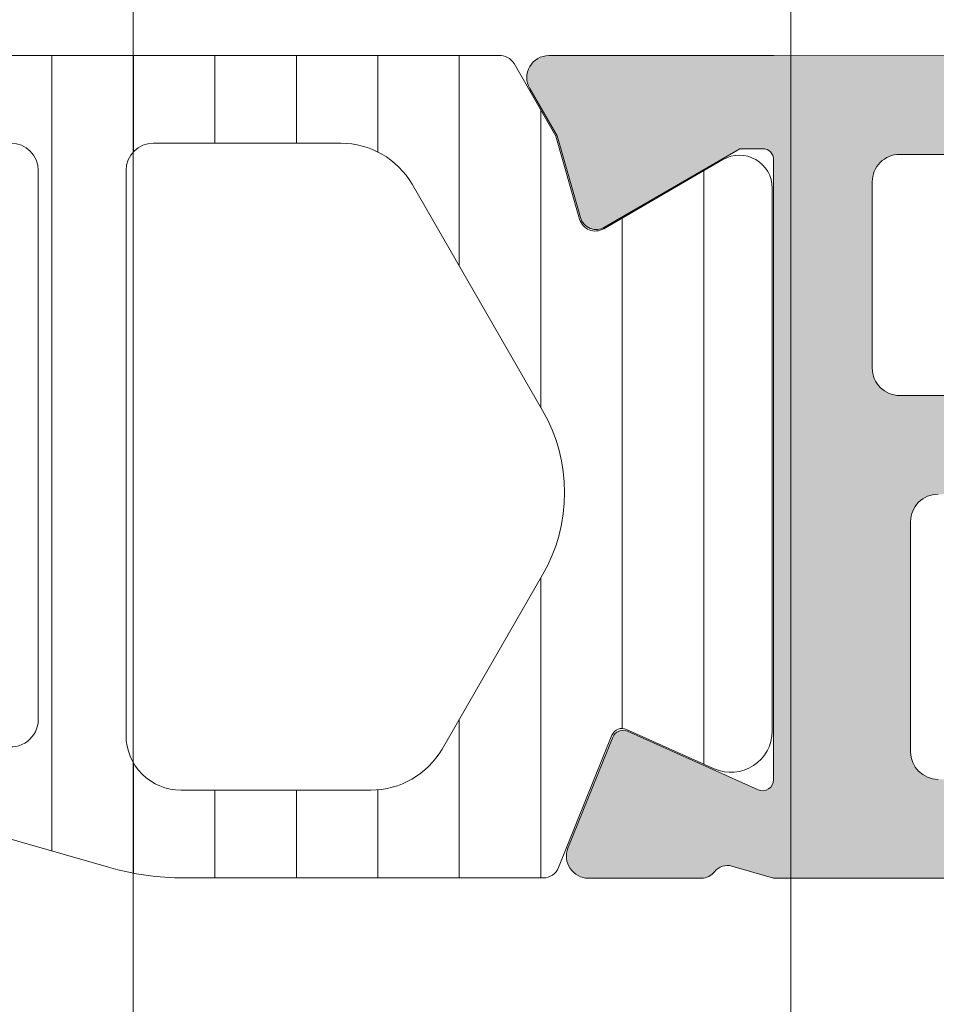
# Model space of a CAD drawing. Header units: millimetres. Extents: x 144573 to 336993, y 74252 to 247042.
# Tile 940 of 1056: x 198272 to 198289, y 231718 to 231736. Entities that reach past the tile are written whole.
import ezdxf

# ---------------------------------------------------------------- set-up
doc = ezdxf.new("R2010")
doc.units = ezdxf.units.MM
doc.layers.add('FASÁDA DETAILNÍ', color=255, linetype='Continuous', lineweight=0)
pattern_1 = [(135, (223145.3692754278, 214980.7191690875), (-1.077630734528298, -1.077630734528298), []), (225, (223145.3692754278, 214980.7191690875), (1.077630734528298, -1.077630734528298), [])]

msp = doc.modelspace()

# ---------------------------------------------------------------- hatches: boundary and pattern name
at = {"layer": 'FASÁDA DETAILNÍ'}
h = msp.add_hatch(color=256, dxfattribs=at)
edge = h.paths.add_edge_path(flags=16)
edge.add_ellipse((198315.8511580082, 231729.5190492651), major_axis=(-0.4999740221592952, 0), ratio=1, start_angle=89.99702292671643, end_angle=180.0029770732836)
edge.add_line((198316.3511320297, 231729.5190752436), (198316.3511320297, 231747.5190752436))
edge.add_ellipse((198315.8511580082, 231747.5191012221), major_axis=(-0.4999740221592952, 0), ratio=1, start_angle=179.9970229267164, end_angle=270.0029770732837)
edge.add_line((198315.8511320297, 231748.0190752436), (198303.3511320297, 231748.0190752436))
edge.add_ellipse((198303.3511538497, 231747.5190534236), major_axis=(-0.5000218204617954, 0), ratio=1, start_angle=270.0025002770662, end_angle=359.9974997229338)
edge.add_line((198302.8511320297, 231747.5190752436), (198302.8511320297, 231734.9160242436))
edge.add_ellipse((198301.3511331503, 231734.916023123), major_axis=(-1.499998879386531, 0), ratio=1, start_angle=89.99995719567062, end_angle=180.0000428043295, ccw=False)
edge.add_line((198301.3511320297, 231733.4160242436), (198288.3511440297, 231733.4160242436))
edge.add_ellipse((198288.3511436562, 231732.9160246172), major_axis=(-0.4999996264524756, 0), ratio=1, start_angle=-90.00004280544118, end_angle=4.280544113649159e-05)
edge.add_line((198287.8511440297, 231732.9160242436), (198287.8511440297, 231729.5190752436))
edge.add_ellipse((198288.3511436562, 231729.5190748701), major_axis=(-0.4999996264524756, 0), ratio=1, start_angle=-4.280544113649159e-05, end_angle=90.00004280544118)
edge.add_line((198288.3511440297, 231729.0190752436), (198315.8511320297, 231729.0190752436))
edge = h.paths.add_edge_path()
edge.add_line((198317.0511440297, 231700.2190802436), (198314.0511440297, 231700.2190802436))
edge.add_line((198314.0511440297, 231700.2190802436), (198314.0511440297, 231702.2190802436))
edge.add_arc((198314.5511180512, 231702.2191062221), 0.4999740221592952, 89.99702292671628, 180.0029770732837, ccw=False)
edge.add_line((198314.5511440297, 231702.7190802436), (198315.0511440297, 231702.7190802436))
edge.add_line((198315.0511440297, 231702.7190802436), (198315.0511440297, 231701.7190802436))
edge.add_line((198315.0511440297, 231701.7190802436), (198316.0511440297, 231701.7190802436))
edge.add_arc((198316.0510799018, 231702.7191443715), 1.000064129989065, 270.0036740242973, 359.9963259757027)
edge.add_line((198317.0511440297, 231702.7190802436), (198317.0511440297, 231706.7190802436))
edge.add_arc((198316.0511140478, 231706.7190502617), 1.00002998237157, 0.001717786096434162, 89.99828221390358)
edge.add_line((198316.0511440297, 231707.7190802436), (198315.0511440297, 231707.7190802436))
edge.add_line((198315.0511440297, 231707.7190802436), (198315.0511440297, 231706.7190802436))
edge.add_line((198315.0511440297, 231706.7190802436), (198314.5511440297, 231706.7190802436))
edge.add_arc((198314.5511496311, 231707.219085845), 0.5000056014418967, 180.0006418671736, 269.9993581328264, ccw=False)
edge.add_line((198314.0511440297, 231707.2190802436), (198314.0511440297, 231710.0190832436))
edge.add_arc((198314.5511440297, 231710.0190832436), 0.5, 0, 180, ccw=False)
edge.add_line((198315.0511440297, 231710.0190832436), (198315.0511440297, 231709.7190802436))
edge.add_arc((198315.5511547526, 231709.7190909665), 0.5000107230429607, 180.0012287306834, 269.9987712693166)
edge.add_line((198315.5511440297, 231709.2190802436), (198316.0511440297, 231709.2190802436))
edge.add_arc((198316.0510761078, 231709.7191481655), 0.5000679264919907, 270.0077822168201, 359.9922177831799)
edge.add_line((198316.5511440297, 231709.7190802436), (198316.5511440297, 231721.0190752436))
edge.add_arc((198316.0511222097, 231721.0190534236), 0.5000218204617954, 0.002500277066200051, 89.9974997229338)
edge.add_line((198316.0511440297, 231721.5190752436), (198315.5511440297, 231721.5190752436))
edge.add_arc((198315.5510813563, 231721.0191379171), 0.4999373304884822, 89.99281725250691, 180.0071827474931)
edge.add_line((198315.0511440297, 231721.0190752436), (198315.0511440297, 231720.7190722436))
edge.add_arc((198314.5510812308, 231720.7191350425), 0.5000628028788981, 270.0071953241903, 359.9928046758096, ccw=False)
edge.add_line((198314.5511440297, 231720.2190722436), (198310.0511440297, 231720.2190722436))
edge.add_arc((198310.0511496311, 231720.719077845), 0.5000056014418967, 180.0006418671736, 269.9993581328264, ccw=False)
edge.add_line((198309.5511440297, 231720.7190722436), (198309.5511440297, 231721.5190752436))
edge.add_arc((198310.0511180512, 231721.5191012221), 0.4999740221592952, 89.99702292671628, 180.0029770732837, ccw=False)
edge.add_line((198310.0511440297, 231722.0190752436), (198312.0511440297, 231722.0190752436))
edge.add_arc((198312.0510761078, 231722.5191431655), 0.5000679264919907, 270.0077822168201, 359.9922177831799)
edge.add_line((198312.5511440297, 231722.5190752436), (198312.5511440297, 231723.0190752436))
edge.add_arc((198313.0510813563, 231723.0191379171), 0.4999373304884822, 89.99281725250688, 180.0071827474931, ccw=False)
edge.add_line((198313.0511440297, 231723.5190752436), (198316.0511440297, 231723.5190752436))
edge.add_arc((198316.0510889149, 231724.0191303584), 0.5000551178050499, 270.0063149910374, 359.9936850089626)
edge.add_line((198316.5511440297, 231724.0190752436), (198316.5511440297, 231725.7190722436))
edge.add_arc((198315.0511758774, 231725.7191040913), 1.499968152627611, 359.9987834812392, 450.0012165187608)
edge.add_line((198315.0511440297, 231727.2190722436), (198289.0511440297, 231727.2190722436))
edge.add_arc((198289.051123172, 231726.7190931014), 0.4999791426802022, 89.99760977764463, 180.0023902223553)
edge.add_line((198288.5511440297, 231726.7190722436), (198288.5511440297, 231722.5190752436))
edge.add_arc((198289.0511496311, 231722.519080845), 0.5000056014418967, 180.0006418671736, 269.9993581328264)
edge.add_line((198289.0511440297, 231722.0190752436), (198291.0511440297, 231722.0190752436))
edge.add_arc((198291.0511222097, 231721.5190534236), 0.5000218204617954, 0.0025002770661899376, 89.99749972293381, ccw=False)
edge.add_line((198291.5511440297, 231721.5190752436), (198291.5511440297, 231720.7190722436))
edge.add_arc((198291.0510914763, 231720.719124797), 0.5000525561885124, 270.0060215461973, 359.9939784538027, ccw=False)
edge.add_line((198291.0511440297, 231720.2190722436), (198286.0511430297, 231720.2190722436))
edge.add_line((198286.0511430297, 231720.2190722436), (198285.2932540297, 231720.4363932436))
edge.add_arc((198285.2105627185, 231720.1480148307), 0.2999999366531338, 73.99997577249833, 142.0951853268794)
edge.add_arc((198284.7371428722, 231720.5166253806), 0.30000013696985, 270.0000300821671, 322.0952819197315, ccw=False)
edge.add_line((198284.7371430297, 231720.2166252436), (198282.6729960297, 231720.2166272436))
edge.add_arc((198282.6729955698, 231720.6166266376), 0.3999993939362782, 158.0262304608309, 270.0000658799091, ccw=False)
edge.add_line((198282.3020540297, 231720.7662992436), (198283.1184150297, 231722.7895282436))
edge.add_arc((198283.3038852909, 231722.7146916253), 0.199999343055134, 65.85890762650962, 158.0260921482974, ccw=False)
edge.add_line((198283.3856820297, 231722.8971992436), (198285.7693670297, 231721.8288792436))
edge.add_arc((198285.851163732, 231722.0113873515), 0.1999997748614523, 245.8589745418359, 360.819900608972)
edge.add_line((198286.0511430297, 231722.0142492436), (198286.0511440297, 231733.3183292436))
edge.add_arc((198285.8597295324, 231733.3267609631), 0.1916001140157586, 357.4777781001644, 451.044450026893)
edge.add_line((198285.8562370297, 231733.5183292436), (198285.4356530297, 231733.5183292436))
edge.add_line((198285.4356530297, 231733.5183292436), (198282.9700410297, 231732.0865942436))
edge.add_arc((198282.8192293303, 231732.3459312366), 0.2999997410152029, 195.9999717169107, 300.179196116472, ccw=False)
edge.add_line((198282.5308510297, 231732.2632402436), (198282.1029800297, 231733.7554012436))
edge.add_line((198282.1029800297, 231733.7554012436), (198281.6045680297, 231734.6186762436))
edge.add_arc((198281.950978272, 231734.818676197), 0.4000000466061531, 90.00003470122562, 209.9999884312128, ccw=False)
edge.add_line((198281.9509780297, 231735.2186762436), (198286.0589090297, 231735.2183292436))
edge.add_line((198286.0589090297, 231735.2183292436), (198300.5509660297, 231735.2160242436))
edge.add_arc((198300.5511441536, 231735.716024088), 0.4999998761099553, 269.9795884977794, 360.0000178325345)
edge.add_line((198301.0511440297, 231735.7160242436), (198301.0511440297, 231741.1190662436))
edge.add_arc((198300.5511444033, 231741.1190666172), 0.4999996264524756, 359.9999571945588, 450.0000428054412)
edge.add_line((198300.5511440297, 231741.6190662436), (198298.0511440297, 231741.6190662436))
edge.add_arc((198298.0511436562, 231742.1190658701), 0.4999996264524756, 179.9999571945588, 270.0000428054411, ccw=False)
edge.add_line((198297.5511440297, 231742.1190662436), (198297.5511440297, 231743.4190692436))
edge.add_arc((198298.051123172, 231743.4190901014), 0.4999791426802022, 89.99760977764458, 180.0023902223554, ccw=False)
edge.add_line((198298.0511440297, 231743.9190692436), (198298.5511440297, 231743.9190692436))
edge.add_line((198298.5511440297, 231743.9190692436), (198298.5511440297, 231742.9190692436))
edge.add_line((198298.5511440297, 231742.9190692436), (198300.0511440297, 231742.9190692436))
edge.add_arc((198300.0511123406, 231743.9191009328), 1.000031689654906, 270.0018155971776, 359.9981844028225)
edge.add_line((198301.0511440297, 231743.9190692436), (198301.0511440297, 231747.9190692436))
edge.add_arc((198300.0510747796, 231747.9189999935), 1.000069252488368, 0.003967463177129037, 89.99603253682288)
edge.add_line((198300.0511440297, 231748.9190692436), (198298.5511440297, 231748.9190692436))
edge.add_line((198298.5511440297, 231748.9190692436), (198298.5511440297, 231747.9190692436))
edge.add_line((198298.5511440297, 231747.9190692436), (198298.0511440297, 231747.9190692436))
edge.add_arc((198298.0511180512, 231748.4190432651), 0.4999740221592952, 179.9970229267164, 270.00297707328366, ccw=False)
edge.add_line((198297.5511440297, 231748.4190692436), (198297.5511440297, 231749.7190722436))
edge.add_arc((198298.0511496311, 231749.7190666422), 0.5000056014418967, 90.00064186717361, 179.9993581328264, ccw=False)
edge.add_line((198298.0511440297, 231750.2190722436), (198317.0511440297, 231750.2190722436))
edge.add_arc((198317.0511733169, 231748.7191015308), 1.49997071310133, -0.0011187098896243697, 90.00111870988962, ccw=False)
edge.add_line((198318.5511440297, 231748.7190722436), (198318.5511440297, 231701.7190802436))
edge.add_arc((198317.0510836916, 231701.7191405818), 1.50006033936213, 270.00230465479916, 359.99769534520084, ccw=False)
h = msp.add_hatch(dxfattribs=at)
h.set_pattern_fill('ANSI31', color=256, scale=0.468, angle=45, style=0)
h.set_pattern_definition([(90, (223145.3692754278, 214980.7191690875), (-1.4859, 3.33066907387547e-16), [])])
edge = h.paths.add_edge_path(flags=16)
edge.add_line((198258.6396500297, 231732.8710002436), (198257.3562880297, 231730.6482902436))
edge.add_ellipse((198259.0880129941, 231729.6484178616), major_axis=(-1.99965400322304, 0), ratio=1, start_angle=-30.00150144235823, end_angle=29.99995422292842)
edge.add_line((198257.3562610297, 231728.6485922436), (198258.0083890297, 231727.5190742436))
edge.add_ellipse((198260.6064692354, 231729.0190773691), major_axis=(-3.000005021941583, 0), ratio=1, start_angle=30.00001355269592, end_angle=73.99994528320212)
edge.add_line((198259.7795530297, 231726.1352882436), (198263.4505750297, 231725.0826402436))
edge.add_ellipse((198263.5883938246, 231725.5632712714), major_axis=(-0.5000002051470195, 0), ratio=1, start_angle=73.99999279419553, end_angle=180.0007989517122)
edge.add_line((198264.0883940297, 231725.5632782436), (198264.0882840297, 231733.1210312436))
edge.add_ellipse((198263.5882841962, 231733.12102141), major_axis=(-0.4999998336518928, 0), ratio=1, start_angle=180.0011268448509, end_angle=270.0008212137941)
edge.add_line((198263.5882770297, 231733.6210212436), (198259.9386280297, 231733.6209652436))
edge.add_ellipse((198259.9386674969, 231732.1209659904), major_axis=(-1.499999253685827, 0), ratio=1, start_angle=270.0015075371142, end_angle=329.9984727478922)
edge = h.paths.add_edge_path(flags=16)
edge.add_line((198265.6882860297, 231733.1210492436), (198265.6884130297, 231724.8177192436))
edge.add_ellipse((198266.1884133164, 231724.8177275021), major_axis=(-0.5000002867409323, 0), ratio=1, start_angle=0.0009463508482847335, end_angle=74.00005606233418)
edge.add_line((198266.0505950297, 231724.3370962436), (198272.0033570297, 231722.6301692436))
edge.add_ellipse((198272.1411760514, 231723.1107999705), major_axis=(-0.4999999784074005, 0), ratio=1, start_angle=73.99995830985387, end_angle=180.0009480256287)
edge.add_line((198272.6411760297, 231723.1108082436), (198272.6410060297, 231733.1211622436))
edge.add_ellipse((198272.1410058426, 231733.1211500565), major_axis=(-0.5000001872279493, 0), ratio=1, start_angle=180.0013965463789, end_angle=270.0008952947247)
edge.add_line((198272.1409980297, 231733.6211502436), (198266.1882780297, 231733.6210602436))
edge.add_ellipse((198266.1882863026, 231733.1210599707), major_axis=(-0.5000002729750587, 0), ratio=1, start_angle=-89.99905199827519, end_angle=0.001229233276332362)
edge = h.paths.add_edge_path(flags=16)
edge.add_line((198280.0053100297, 231722.5720132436), (198281.8391990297, 231725.7484032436))
edge.add_ellipse((198279.2411192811, 231727.2484031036), major_axis=(-3.000002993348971, 0), ratio=1, start_angle=150.0000360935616, end_angle=210.0014917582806)
edge.add_line((198281.8391590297, 231728.7484722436), (198279.4586640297, 231732.8713552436))
edge.add_ellipse((198278.1596457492, 231732.1213195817), major_axis=(-1.500000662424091, 0), ratio=1, start_angle=210.0015583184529, end_angle=270.0015171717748)
edge.add_line((198278.1596060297, 231733.6213202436), (198274.7409920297, 231733.6212292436))
edge.add_ellipse((198274.7410055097, 231733.1212297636), major_axis=(-0.4999994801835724, 0), ratio=1, start_angle=-89.99845530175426, end_angle=0.001434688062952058)
edge.add_line((198274.2410060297, 231733.1212172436), (198274.2411870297, 231722.8219022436))
edge.add_ellipse((198275.2411873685, 231722.8219205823), major_axis=(-1.000000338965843, 0), ratio=1, start_angle=0.001050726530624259, end_angle=90.00152757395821)
edge.add_line((198275.2412140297, 231721.8219202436), (198278.7063120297, 231721.8220132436))
edge.add_ellipse((198278.7062718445, 231723.3220133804), major_axis=(-1.500000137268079, 0), ratio=1, start_angle=90.00153496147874, end_angle=149.9999969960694)
edge = h.paths.add_edge_path()
edge.add_line((198281.8531160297, 231720.2221452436), (198275.3000530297, 231720.2219232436))
edge.add_arc((198275.2998861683, 231725.2219209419), 4.999997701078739, 253.9999762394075, 270.0019120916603, ccw=False)
edge.add_line((198273.9216980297, 231720.4156152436), (198259.0352800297, 231724.6842262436))
edge.add_arc((198258.8974615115, 231724.2035958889), 0.4999994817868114, 74.00000200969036, 180.0000739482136)
edge.add_line((198258.3974620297, 231724.2035952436), (198258.3974620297, 231720.3202212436))
edge.add_arc((198257.3974620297, 231720.3202012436), 1.0000000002, -179.99885408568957, 0.0011459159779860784, ccw=False)
edge.add_line((198256.3974620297, 231720.3201812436), (198256.3972740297, 231725.0185172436))
edge.add_line((198256.3972740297, 231725.0185172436), (198256.2412220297, 231725.0185172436))
edge.add_arc((198256.2412214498, 231725.3185172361), 0.2999999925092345, 201.9738458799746, 270.000110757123, ccw=False)
edge.add_line((198255.9630150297, 231725.2062622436), (198254.9898280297, 231727.6181642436))
edge.add_arc((198254.8043567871, 231727.5433276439), 0.200000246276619, 21.97379770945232, 114.1409822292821)
edge.add_line((198254.7225600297, 231727.7258362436), (198253.1238750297, 231727.0093362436))
edge.add_arc((198252.817136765, 231727.6937420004), 0.7499997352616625, 179.9999814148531, 294.1410584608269, ccw=False)
edge.add_line((198252.0671370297, 231727.6937422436), (198252.0671370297, 231732.8012912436))
edge.add_arc((198252.667136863, 231732.8012911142), 0.5999998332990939, 59.8570751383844, 179.9999876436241, ccw=False)
edge.add_line((198252.9684320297, 231733.3201562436), (198255.1403890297, 231732.0589402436))
edge.add_arc((198255.291037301, 231732.3183728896), 0.3000003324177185, 239.8569693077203, 343.9999309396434)
edge.add_line((198255.5794160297, 231732.2356812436), (198256.0136830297, 231733.7501532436))
edge.add_line((198256.0136830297, 231733.7501532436), (198256.7762310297, 231735.0709252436))
edge.add_arc((198257.0360381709, 231734.9209245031), 0.2999999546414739, 87.5366952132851, 149.999831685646, ccw=False)
edge.add_line((198257.0489320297, 231735.2206472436), (198281.0385860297, 231735.2206472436))
edge.add_arc((198281.0585407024, 231734.92131152), 0.300000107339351, 30.000147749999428, 93.81387623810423, ccw=False)
edge.add_line((198281.3183480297, 231735.0713122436), (198282.0809160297, 231733.7505062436))
edge.add_line((198282.0809160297, 231733.7505062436), (198282.5151830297, 231732.2360352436))
edge.add_arc((198282.803562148, 231732.3187263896), 0.3000005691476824, 195.9999567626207, 300.1429183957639)
edge.add_line((198282.9542100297, 231732.0592932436), (198285.1261660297, 231733.3205092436))
edge.add_arc((198285.4274616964, 231732.8016438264), 0.6000003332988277, 3.984274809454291e-05, 120.14295235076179, ccw=False)
edge.add_line((198286.0274620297, 231732.8016442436), (198286.0274620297, 231722.8980442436))
edge.add_arc((198285.2774619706, 231722.8980435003), 0.7500000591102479, -114.14102026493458, 5.6782613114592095e-05, ccw=False)
edge.add_line((198284.9707240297, 231722.2136372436), (198283.3720390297, 231722.9301372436))
edge.add_arc((198283.2902422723, 231722.7476286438), 0.2000002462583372, 65.85901777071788, 158.0262022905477)
edge.add_line((198283.1047710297, 231722.8224652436), (198282.1313120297, 231720.4098902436))
edge.add_arc((198281.8531061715, 231720.5221444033), 0.2999991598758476, 270.00188278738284, 338.02626146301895, ccw=False)
h = msp.add_hatch(dxfattribs=at)
h.set_pattern_fill('ANSI37', color=256, scale=0.48, angle=90, style=0)
h.set_pattern_definition(pattern_1)
edge = h.paths.add_edge_path(flags=16)
edge.add_line((198255.1498950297, 231704.5548064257), (198255.2496390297, 231703.1619524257))
edge.add_arc((198254.6511721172, 231703.119094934), 0.599999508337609, -90.00000835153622, 4.09608051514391, ccw=False)
edge.add_arc((198254.6511719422, 231703.119094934), 0.5999995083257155, 175.9039194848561, 270.00000835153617, ccw=False)
edge.add_line((198254.0527050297, 231703.1619524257), (198254.1524490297, 231704.5548064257))
edge.add_arc((198254.6511720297, 231704.5190919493), 0.5000001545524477, 4.096064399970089, 175.9039356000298, ccw=False)
edge = h.paths.add_edge_path(flags=16)
edge.add_arc((198253.0511754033, 231707.7191000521), 0.4999996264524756, -90.00004280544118, 4.2805441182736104e-05, ccw=False)
edge.add_line((198253.0511750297, 231707.2191004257), (198249.4574900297, 231707.2191004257))
edge.add_arc((198249.4574900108, 231707.7191007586), 0.5000003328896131, 156.7819733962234, 270.00000216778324, ccw=False)
edge.add_line((198248.9979840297, 231707.9162164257), (198251.7138620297, 231714.2473184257))
edge.add_arc((198252.173367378, 231714.050202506), 0.4999998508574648, 87.49988936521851, 156.7819182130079, ccw=False)
edge.add_line((198252.1951780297, 231714.5497264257), (198253.0729850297, 231714.5114004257))
edge.add_arc((198253.0511755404, 231714.0118768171), 0.4999994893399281, -4.485651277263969e-05, 87.50002088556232, ccw=False)
edge.add_line((198253.5511750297, 231714.0118764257), (198253.5511750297, 231707.7191004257))
edge = h.paths.add_edge_path(flags=16)
edge.add_line((198278.6050940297, 231713.1272624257), (198282.7537640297, 231704.2304094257))
edge.add_arc((198282.3006102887, 231704.0191002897), 0.4999998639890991, -90.00002967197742, 25.00000791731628, ccw=False)
edge.add_line((198282.3006100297, 231703.5191004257), (198272.9511750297, 231703.5191004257))
edge.add_arc((198272.9511746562, 231704.0191000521), 0.4999996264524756, 179.9999571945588, 270.0000428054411, ccw=False)
edge.add_line((198272.4511750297, 231704.0191004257), (198272.4511750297, 231713.1430234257))
edge.add_arc((198272.9511750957, 231713.1430232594), 0.5000000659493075, 87.49997275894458, 179.9999809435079, ccw=False)
edge.add_line((198272.9729850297, 231713.6425474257), (198278.1737490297, 231713.4154774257))
edge.add_arc((198278.1519393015, 231712.9159520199), 0.5000012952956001, 25.000091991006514, 87.50000252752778, ccw=False)
edge = h.paths.add_edge_path(flags=16)
edge.add_arc((198269.7511754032, 231704.0191000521), 0.4999996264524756, -90.00004280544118, 4.2805441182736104e-05, ccw=False)
edge.add_line((198269.7511750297, 231703.5191004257), (198262.5511750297, 231703.5191004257))
edge.add_arc((198262.5511746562, 231704.0191000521), 0.4999996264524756, 179.9999571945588, 270.0000428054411, ccw=False)
edge.add_line((198262.0511750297, 231704.0191004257), (198262.0511750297, 231705.2191004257))
edge.add_arc((198260.0511765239, 231705.2191019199), 1.999998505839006, 359.9999571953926, 450.0000428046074)
edge.add_line((198260.0511750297, 231707.2191004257), (198256.2511750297, 231707.2191004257))
edge.add_arc((198256.2511746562, 231707.7191000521), 0.4999996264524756, 179.9999571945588, 270.0000428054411, ccw=False)
edge.add_line((198255.7511750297, 231707.7191004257), (198255.7511750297, 231713.8721614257))
edge.add_arc((198256.2511750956, 231713.8721612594), 0.5000000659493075, 87.49997275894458, 179.9999809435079, ccw=False)
edge.add_line((198256.2729850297, 231714.3716854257), (198261.7729850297, 231714.1315504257))
edge.add_arc((198261.7511755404, 231713.6320268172), 0.499999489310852, -4.485984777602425e-05, 87.50002088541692, ccw=False)
edge.add_line((198262.2511750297, 231713.6320264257), (198262.2511750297, 231708.3191004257))
edge.add_arc((198263.3511750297, 231708.3191004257), 1.100000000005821, 180, 360)
edge.add_line((198264.4511750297, 231708.3191004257), (198264.4511750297, 231713.4923114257))
edge.add_arc((198264.9511750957, 231713.4923112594), 0.5000000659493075, 87.49997275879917, 179.999980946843, ccw=False)
edge.add_line((198264.9729850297, 231713.9918354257), (198269.7729850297, 231713.7822624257))
edge.add_arc((198269.7511755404, 231713.2827388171), 0.4999994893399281, -4.485651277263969e-05, 87.50002088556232, ccw=False)
edge.add_line((198270.2511750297, 231713.2827384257), (198270.2511750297, 231704.0191004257))
edge = h.paths.add_edge_path()
edge.add_line((198284.9642280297, 231705.4055574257), (198280.8663790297, 231714.1934234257))
edge.add_ellipse((198278.1474536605, 231712.9255659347), major_axis=(-3.000002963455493, 0), ratio=1, start_angle=205.0000306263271, end_angle=267.4999411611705)
edge.add_line((198278.2783150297, 231715.9227134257), (198277.6293650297, 231715.9510474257))
edge.add_ellipse((198277.651174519, 231716.4505710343), major_axis=(-0.4999994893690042, 0), ratio=1, start_angle=-4.485317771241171e-05, end_angle=87.50002088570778, ccw=False)
edge.add_line((198277.1511750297, 231716.4505714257), (198277.1511750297, 231717.4191004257))
edge.add_ellipse((198277.0511751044, 231717.4191005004), major_axis=(-0.09999992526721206, 0), ratio=1, start_angle=179.9999571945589, end_angle=270.0000428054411)
edge.add_line((198277.0511750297, 231717.5191004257), (198276.4511750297, 231717.5191004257))
edge.add_ellipse((198276.451174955, 231717.4191005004), major_axis=(-0.0999999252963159, 0), ratio=1, start_angle=-90.0000428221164, end_angle=4.278876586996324e-05)
edge.add_line((198276.3511750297, 231717.4191004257), (198276.3511750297, 231716.5160624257))
edge.add_ellipse((198275.8511749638, 231716.516062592), major_axis=(-0.5000000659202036, 0), ratio=1, start_angle=87.49997275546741, end_angle=179.999980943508, ccw=False)
edge.add_line((198275.8293650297, 231716.0165384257), (198266.9290710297, 231716.4103764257))
edge.add_ellipse((198266.9511751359, 231716.9098877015), major_axis=(-0.5000001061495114, 0), ratio=1, start_angle=-8.298944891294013e-05, end_angle=87.46623077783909, ccw=False)
edge.add_line((198266.4511750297, 231716.9098884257), (198266.4511750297, 231717.5191004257))
edge.add_ellipse((198266.3511751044, 231717.5191005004), major_axis=(-0.0999999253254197, 0), ratio=1, start_angle=179.9999572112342, end_angle=270.0000427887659)
edge.add_line((198266.3511750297, 231717.6191004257), (198265.7511750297, 231717.6191004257))
edge.add_ellipse((198265.751174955, 231717.5191005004), major_axis=(-0.09999992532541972, 0), ratio=1, start_angle=-90.00004280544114, end_angle=4.278876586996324e-05)
edge.add_line((198265.6511750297, 231717.5191004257), (198265.6511750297, 231716.9895384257))
edge.add_ellipse((198265.1511745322, 231716.98953812), major_axis=(-0.5000004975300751, 0), ratio=1, start_angle=87.46630200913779, end_angle=180.0000350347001, ccw=False)
edge.add_line((198265.1290710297, 231716.4900264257), (198253.5888460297, 231717.0006824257))
edge.add_ellipse((198253.6106555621, 231717.5002070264), major_axis=(-0.5000004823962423, 0), ratio=1, start_angle=-3.217057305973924, end_angle=87.50002091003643, ccw=False)
edge.add_line((198253.1114430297, 231717.5282664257), (198253.4000060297, 231722.6620094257))
edge.add_ellipse((198253.8104240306, 231722.5464540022), major_axis=(-0.4263754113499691, 0), ratio=1, start_angle=200.7589723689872, end_angle=344.2751455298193, ccw=False)
edge.add_line((198254.2091190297, 231722.6975774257), (198254.2078790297, 231722.4649744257))
edge.add_line((198254.2078790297, 231722.4649744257), (198253.9097410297, 231720.5823954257))
edge.add_line((198253.9097410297, 231720.5823954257), (198254.3101670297, 231717.7331104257))
edge.add_ellipse((198254.6072476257, 231717.7748610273), major_axis=(-0.2999999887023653, 0), ratio=1, start_angle=7.999744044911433, end_angle=124.5977463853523)
edge.add_ellipse((198253.0741342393, 231719.9974321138), major_axis=(-3.000047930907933, 0), ratio=1, start_angle=124.5976412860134, end_angle=198.0084245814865)
edge.add_line((198255.9272130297, 231720.9249174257), (198255.2936370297, 231723.1798084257))
edge.add_ellipse((198254.5184245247, 231723.0188788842), major_axis=(-0.7917403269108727, 0), ratio=1, start_angle=191.727689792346, end_angle=263.201653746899)
edge.add_line((198254.6121470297, 231723.8050524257), (198253.5539370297, 231723.8062734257))
edge.add_ellipse((198253.6830612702, 231722.6271872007), major_axis=(-1.186135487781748, 0), ratio=1, start_angle=276.2496781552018, end_angle=341.3444235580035)
edge.add_line((198252.5592470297, 231723.0066064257), (198251.4649140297, 231719.7652664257))
edge.add_line((198251.4649140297, 231719.7652664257), (198248.5751360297, 231711.7154714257))
edge.add_line((198248.5751360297, 231711.7154714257), (198244.2423270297, 231701.8175944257))
edge.add_ellipse((198244.7013360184, 231701.6193243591), major_axis=(-0.5000002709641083, 0), ratio=1, start_angle=-23.36204948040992, end_angle=89.93342362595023)
edge.add_line((198244.7007550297, 231701.1193244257), (198245.2474560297, 231701.1186894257))
edge.add_ellipse((198245.2480363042, 231701.6186895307), major_axis=(-0.5000004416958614, 0), ratio=1, start_angle=89.93350548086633, end_angle=156.0791754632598)
edge.add_line((198245.7050900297, 231701.4159524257), (198247.1068460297, 231704.6199554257))
edge.add_ellipse((198248.022987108, 231704.219101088), major_axis=(-0.9999993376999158, 0), ratio=1, start_angle=269.9999471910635, end_angle=336.3683852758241, ccw=False)
edge.add_line((198248.0229880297, 231705.2191004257), (198253.2509300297, 231705.2191004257))
edge.add_line((198253.2509300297, 231705.2191004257), (198253.2509390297, 231703.4196214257))
edge.add_line((198253.2509390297, 231703.4196214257), (198252.7361380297, 231703.2816794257))
edge.add_ellipse((198252.8509032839, 231703.0045254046), major_axis=(-0.2999756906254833, 0), ratio=1, start_angle=-67.50629974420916, end_angle=22.50356669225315)
edge.add_line((198252.5737690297, 231702.8897124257), (198253.4229360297, 231701.6195854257))
edge.add_ellipse((198254.288800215, 231702.1193061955), major_axis=(-0.9997207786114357, 0), ratio=1, start_angle=29.99076069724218, end_angle=90.00761184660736)
edge.add_line((198254.2889330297, 231701.1195854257), (198255.0132940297, 231701.1196164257))
edge.add_ellipse((198255.0130859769, 231702.1193542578), major_axis=(-0.9997378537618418, 0), ratio=1, start_angle=90.01192367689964, end_angle=150.0086750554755)
edge.add_line((198255.8789600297, 231701.6196164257), (198256.7281270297, 231702.8897124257))
edge.add_ellipse((198256.4509795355, 231703.0045243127), major_axis=(-0.2999875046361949, 0), ratio=1, start_angle=157.4975938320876, end_angle=247.5013961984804)
edge.add_line((198256.5657730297, 231703.2816794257), (198256.0509570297, 231703.4196514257))
edge.add_line((198256.0509570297, 231703.4196514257), (198256.0509490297, 231705.2191004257))
edge.add_line((198256.0509490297, 231705.2191004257), (198259.2511760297, 231705.2191004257))
edge.add_ellipse((198259.2511762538, 231704.9191006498), major_axis=(-0.2999997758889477, 0), ratio=1, start_angle=179.9999572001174, end_angle=270.0000428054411, ccw=False)
edge.add_line((198259.5511760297, 231704.9191004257), (198259.5511760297, 231701.6191044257))
edge.add_ellipse((198260.0511756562, 231701.6191040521), major_axis=(-0.4999996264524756, 0), ratio=1, start_angle=-4.280544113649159e-05, end_angle=90.00004280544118)
edge.add_line((198260.0511760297, 231701.1191044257), (198286.9487980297, 231701.1191044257))
edge.add_line((198286.9487980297, 231701.1191044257), (198287.8439160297, 231702.6694964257))
edge.add_ellipse((198287.4109034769, 231702.9194965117), major_axis=(-0.4999999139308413, 0), ratio=1, start_angle=149.9999829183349, end_angle=269.9999366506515)
edge.add_line((198287.4109040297, 231703.4194964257), (198287.4109040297, 231705.1168674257))
edge.add_line((198287.4109040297, 231705.1168674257), (198285.4173820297, 231705.1168674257))
edge.add_ellipse((198285.4173816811, 231705.6168676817), major_axis=(-0.5000002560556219, 0), ratio=1, start_angle=25.000128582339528, end_angle=90.00003995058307, ccw=False)
h = msp.add_hatch(dxfattribs=at)
h.set_pattern_fill('ANSI37', color=256, scale=0.48, angle=90, style=0)
h.set_pattern_definition(pattern_1)
edge = h.paths.add_edge_path(flags=16)
edge.add_line((198255.1498950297, 231704.5548062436), (198255.2496390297, 231703.1619522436))
edge.add_arc((198254.6511721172, 231703.1190947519), 0.599999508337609, -90.00000835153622, 4.09608051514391, ccw=False)
edge.add_arc((198254.6511719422, 231703.1190947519), 0.5999995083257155, 175.9039194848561, 270.00000835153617, ccw=False)
edge.add_line((198254.0527050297, 231703.1619522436), (198254.1524490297, 231704.5548062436))
edge.add_arc((198254.6511720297, 231704.5190917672), 0.5000001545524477, 4.096064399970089, 175.9039356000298, ccw=False)
edge = h.paths.add_edge_path(flags=16)
edge.add_arc((198253.0511754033, 231707.7190998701), 0.4999996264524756, -90.00004280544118, 4.2805441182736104e-05, ccw=False)
edge.add_line((198253.0511750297, 231707.2191002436), (198249.4574900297, 231707.2191002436))
edge.add_arc((198249.4574900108, 231707.7191005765), 0.5000003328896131, 156.7819733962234, 270.00000216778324, ccw=False)
edge.add_line((198248.9979840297, 231707.9162162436), (198251.7138620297, 231714.2473182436))
edge.add_arc((198252.173367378, 231714.050202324), 0.4999998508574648, 87.49988936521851, 156.7819182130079, ccw=False)
edge.add_line((198252.1951780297, 231714.5497262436), (198253.0729850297, 231714.5114002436))
edge.add_arc((198253.0511755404, 231714.011876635), 0.4999994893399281, -4.485651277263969e-05, 87.50002088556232, ccw=False)
edge.add_line((198253.5511750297, 231714.0118762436), (198253.5511750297, 231707.7191002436))
edge = h.paths.add_edge_path(flags=16)
edge.add_line((198278.6050940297, 231713.1272622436), (198282.7537640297, 231704.2304092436))
edge.add_arc((198282.3006102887, 231704.0191001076), 0.4999998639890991, -90.00002967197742, 25.00000791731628, ccw=False)
edge.add_line((198282.3006100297, 231703.5191002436), (198272.9511750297, 231703.5191002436))
edge.add_arc((198272.9511746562, 231704.0190998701), 0.4999996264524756, 179.9999571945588, 270.0000428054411, ccw=False)
edge.add_line((198272.4511750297, 231704.0191002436), (198272.4511750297, 231713.1430232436))
edge.add_arc((198272.9511750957, 231713.1430230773), 0.5000000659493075, 87.49997275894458, 179.9999809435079, ccw=False)
edge.add_line((198272.9729850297, 231713.6425472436), (198278.1737490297, 231713.4154772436))
edge.add_arc((198278.1519393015, 231712.9159518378), 0.5000012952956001, 25.000091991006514, 87.50000252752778, ccw=False)
edge = h.paths.add_edge_path(flags=16)
edge.add_arc((198269.7511754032, 231704.0190998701), 0.4999996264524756, -90.00004280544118, 4.2805441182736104e-05, ccw=False)
edge.add_line((198269.7511750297, 231703.5191002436), (198262.5511750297, 231703.5191002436))
edge.add_arc((198262.5511746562, 231704.0190998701), 0.4999996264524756, 179.9999571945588, 270.0000428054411, ccw=False)
edge.add_line((198262.0511750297, 231704.0191002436), (198262.0511750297, 231705.2191002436))
edge.add_arc((198260.0511765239, 231705.2191017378), 1.999998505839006, 359.9999571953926, 450.0000428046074)
edge.add_line((198260.0511750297, 231707.2191002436), (198256.2511750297, 231707.2191002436))
edge.add_arc((198256.2511746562, 231707.7190998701), 0.4999996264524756, 179.9999571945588, 270.0000428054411, ccw=False)
edge.add_line((198255.7511750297, 231707.7191002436), (198255.7511750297, 231713.8721612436))
edge.add_arc((198256.2511750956, 231713.8721610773), 0.5000000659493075, 87.49997275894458, 179.9999809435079, ccw=False)
edge.add_line((198256.2729850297, 231714.3716852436), (198261.7729850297, 231714.1315502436))
edge.add_arc((198261.7511755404, 231713.6320266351), 0.499999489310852, -4.485984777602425e-05, 87.50002088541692, ccw=False)
edge.add_line((198262.2511750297, 231713.6320262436), (198262.2511750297, 231708.3191002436))
edge.add_arc((198263.3511750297, 231708.3191002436), 1.100000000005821, 180, 360)
edge.add_line((198264.4511750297, 231708.3191002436), (198264.4511750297, 231713.4923112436))
edge.add_arc((198264.9511750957, 231713.4923110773), 0.5000000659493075, 87.49997275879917, 179.999980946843, ccw=False)
edge.add_line((198264.9729850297, 231713.9918352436), (198269.7729850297, 231713.7822622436))
edge.add_arc((198269.7511755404, 231713.2827386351), 0.4999994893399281, -4.485651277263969e-05, 87.50002088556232, ccw=False)
edge.add_line((198270.2511750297, 231713.2827382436), (198270.2511750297, 231704.0191002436))
edge = h.paths.add_edge_path()
edge.add_line((198284.9642280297, 231705.4055572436), (198280.8663790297, 231714.1934232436))
edge.add_ellipse((198278.1474536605, 231712.9255657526), major_axis=(-3.000002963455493, 0), ratio=1, start_angle=205.0000306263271, end_angle=267.4999411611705)
edge.add_line((198278.2783150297, 231715.9227132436), (198277.6293650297, 231715.9510472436))
edge.add_ellipse((198277.651174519, 231716.4505708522), major_axis=(-0.4999994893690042, 0), ratio=1, start_angle=-4.485317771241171e-05, end_angle=87.50002088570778, ccw=False)
edge.add_line((198277.1511750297, 231716.4505712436), (198277.1511750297, 231717.4191002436))
edge.add_ellipse((198277.0511751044, 231717.4191003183), major_axis=(-0.09999992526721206, 0), ratio=1, start_angle=179.9999571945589, end_angle=270.0000428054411)
edge.add_line((198277.0511750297, 231717.5191002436), (198276.4511750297, 231717.5191002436))
edge.add_ellipse((198276.451174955, 231717.4191003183), major_axis=(-0.0999999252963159, 0), ratio=1, start_angle=-90.0000428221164, end_angle=4.278876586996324e-05)
edge.add_line((198276.3511750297, 231717.4191002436), (198276.3511750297, 231716.5160622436))
edge.add_ellipse((198275.8511749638, 231716.5160624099), major_axis=(-0.5000000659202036, 0), ratio=1, start_angle=87.49997275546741, end_angle=179.999980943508, ccw=False)
edge.add_line((198275.8293650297, 231716.0165382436), (198266.9290710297, 231716.4103762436))
edge.add_ellipse((198266.9511751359, 231716.9098875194), major_axis=(-0.5000001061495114, 0), ratio=1, start_angle=-8.298944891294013e-05, end_angle=87.46623077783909, ccw=False)
edge.add_line((198266.4511750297, 231716.9098882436), (198266.4511750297, 231717.5191002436))
edge.add_ellipse((198266.3511751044, 231717.5191003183), major_axis=(-0.0999999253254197, 0), ratio=1, start_angle=179.9999572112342, end_angle=270.0000427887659)
edge.add_line((198266.3511750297, 231717.6191002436), (198265.7511750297, 231717.6191002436))
edge.add_ellipse((198265.751174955, 231717.5191003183), major_axis=(-0.09999992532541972, 0), ratio=1, start_angle=-90.00004280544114, end_angle=4.278876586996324e-05)
edge.add_line((198265.6511750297, 231717.5191002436), (198265.6511750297, 231716.9895382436))
edge.add_ellipse((198265.1511745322, 231716.9895379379), major_axis=(-0.5000004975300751, 0), ratio=1, start_angle=87.46630200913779, end_angle=180.0000350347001, ccw=False)
edge.add_line((198265.1290710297, 231716.4900262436), (198253.5888460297, 231717.0006822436))
edge.add_ellipse((198253.6106555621, 231717.5002068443), major_axis=(-0.5000004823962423, 0), ratio=1, start_angle=-3.217057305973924, end_angle=87.50002091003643, ccw=False)
edge.add_line((198253.1114430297, 231717.5282662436), (198253.4000060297, 231722.6620092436))
edge.add_ellipse((198253.8104240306, 231722.5464538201), major_axis=(-0.4263754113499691, 0), ratio=1, start_angle=200.7589723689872, end_angle=344.2751455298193, ccw=False)
edge.add_line((198254.2091190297, 231722.6975772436), (198254.2078790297, 231722.4649742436))
edge.add_line((198254.2078790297, 231722.4649742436), (198253.9097410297, 231720.5823952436))
edge.add_line((198253.9097410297, 231720.5823952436), (198254.3101670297, 231717.7331102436))
edge.add_ellipse((198254.6072476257, 231717.7748608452), major_axis=(-0.2999999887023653, 0), ratio=1, start_angle=7.999744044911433, end_angle=124.5977463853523)
edge.add_ellipse((198253.0741342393, 231719.9974319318), major_axis=(-3.000047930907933, 0), ratio=1, start_angle=124.5976412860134, end_angle=198.0084245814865)
edge.add_line((198255.9272130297, 231720.9249172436), (198255.2936370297, 231723.1798082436))
edge.add_ellipse((198254.5184245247, 231723.0188787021), major_axis=(-0.7917403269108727, 0), ratio=1, start_angle=191.727689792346, end_angle=263.201653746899)
edge.add_line((198254.6121470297, 231723.8050522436), (198253.5539370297, 231723.8062732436))
edge.add_ellipse((198253.6830612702, 231722.6271870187), major_axis=(-1.186135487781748, 0), ratio=1, start_angle=276.2496781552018, end_angle=341.3444235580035)
edge.add_line((198252.5592470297, 231723.0066062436), (198251.4649140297, 231719.7652662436))
edge.add_line((198251.4649140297, 231719.7652662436), (198248.5751360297, 231711.7154712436))
edge.add_line((198248.5751360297, 231711.7154712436), (198244.2423270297, 231701.8175942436))
edge.add_ellipse((198244.7013360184, 231701.6193241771), major_axis=(-0.5000002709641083, 0), ratio=1, start_angle=-23.36204948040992, end_angle=89.93342362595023)
edge.add_line((198244.7007550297, 231701.1193242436), (198245.2474560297, 231701.1186892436))
edge.add_ellipse((198245.2480363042, 231701.6186893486), major_axis=(-0.5000004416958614, 0), ratio=1, start_angle=89.93350548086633, end_angle=156.0791754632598)
edge.add_line((198245.7050900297, 231701.4159522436), (198247.1068460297, 231704.6199552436))
edge.add_ellipse((198248.022987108, 231704.2191009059), major_axis=(-0.9999993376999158, 0), ratio=1, start_angle=269.9999471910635, end_angle=336.3683852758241, ccw=False)
edge.add_line((198248.0229880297, 231705.2191002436), (198253.2509300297, 231705.2191002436))
edge.add_line((198253.2509300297, 231705.2191002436), (198253.2509390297, 231703.4196212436))
edge.add_line((198253.2509390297, 231703.4196212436), (198252.7361380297, 231703.2816792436))
edge.add_ellipse((198252.8509032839, 231703.0045252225), major_axis=(-0.2999756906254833, 0), ratio=1, start_angle=-67.50629974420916, end_angle=22.50356669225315)
edge.add_line((198252.5737690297, 231702.8897122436), (198253.4229360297, 231701.6195852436))
edge.add_ellipse((198254.288800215, 231702.1193060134), major_axis=(-0.9997207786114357, 0), ratio=1, start_angle=29.99076069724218, end_angle=90.00761184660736)
edge.add_line((198254.2889330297, 231701.1195852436), (198255.0132940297, 231701.1196162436))
edge.add_ellipse((198255.0130859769, 231702.1193540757), major_axis=(-0.9997378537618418, 0), ratio=1, start_angle=90.01192367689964, end_angle=150.0086750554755)
edge.add_line((198255.8789600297, 231701.6196162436), (198256.7281270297, 231702.8897122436))
edge.add_ellipse((198256.4509795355, 231703.0045241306), major_axis=(-0.2999875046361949, 0), ratio=1, start_angle=157.4975938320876, end_angle=247.5013961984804)
edge.add_line((198256.5657730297, 231703.2816792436), (198256.0509570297, 231703.4196512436))
edge.add_line((198256.0509570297, 231703.4196512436), (198256.0509490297, 231705.2191002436))
edge.add_line((198256.0509490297, 231705.2191002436), (198259.2511760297, 231705.2191002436))
edge.add_ellipse((198259.2511762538, 231704.9191004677), major_axis=(-0.2999997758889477, 0), ratio=1, start_angle=179.9999572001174, end_angle=270.0000428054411, ccw=False)
edge.add_line((198259.5511760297, 231704.9191002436), (198259.5511760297, 231701.6191042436))
edge.add_ellipse((198260.0511756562, 231701.6191038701), major_axis=(-0.4999996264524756, 0), ratio=1, start_angle=-4.280544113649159e-05, end_angle=90.00004280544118)
edge.add_line((198260.0511760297, 231701.1191042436), (198286.9487980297, 231701.1191042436))
edge.add_line((198286.9487980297, 231701.1191042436), (198287.8439160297, 231702.6694962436))
edge.add_ellipse((198287.4109034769, 231702.9194963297), major_axis=(-0.4999999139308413, 0), ratio=1, start_angle=149.9999829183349, end_angle=269.9999366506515)
edge.add_line((198287.4109040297, 231703.4194962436), (198287.4109040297, 231705.1168672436))
edge.add_line((198287.4109040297, 231705.1168672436), (198285.4173820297, 231705.1168672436))
edge.add_ellipse((198285.4173816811, 231705.6168674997), major_axis=(-0.5000002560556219, 0), ratio=1, start_angle=25.000128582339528, end_angle=90.00003995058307, ccw=False)

# ---------------------------------------------------------------- linework, layer by layer
for p, q in [((198274.3692601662, 242857.1778107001), (198274.3692601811, 223842.6779105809)), ((198274.3692601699, 242857.1778107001), (198274.3692601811, 228642.6779105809)), ((198274.3692601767, 242857.1778107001), (198274.3692601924, 227409.0552677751)), ((198274.3692601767, 242857.1778107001), (198274.3692601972, 222609.0552556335)), ((198286.3692601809, 223842.6779105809), (198286.369260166, 242857.1778107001)), ((198286.3692601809, 228642.6779105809), (198286.3692601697, 242857.1778107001)), ((198286.369260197, 222609.0552556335), (198286.3692601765, 242857.1778107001)), ((198286.3692601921, 227409.0552677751), (198286.3692601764, 242857.1778107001)), ((198274.3692601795, 231740.3935999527), (198274.3692601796, 231267.6779195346)), ((198286.3692601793, 231267.6779195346), (198286.3692601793, 231740.3935999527))]:
    msp.add_line(p, q, dxfattribs=at)
at = {"layer": 'FASÁDA DETAILNÍ', "extrusion": (0, 0, -1)}
for points in [[(-198315.8511320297, 231729.0190752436, -0.414244), (-198316.3511320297, 231729.5190752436), (-198316.3511320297, 231747.5190752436), (-198316.3511320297, 231747.5190752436, -0.414244), (-198315.8511320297, 231748.0190752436), (-198303.3511320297, 231748.0190752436), (-198303.3511320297, 231748.0190752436, -0.414188), (-198302.8511320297, 231747.5190752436), (-198302.8511320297, 231734.9160242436), (-198302.8511320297, 231734.9160242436, 0.414214), (-198301.3511320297, 231733.4160242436), (-198288.3511440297, 231733.4160242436), (-198288.3511440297, 231733.4160242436, -0.414214), (-198287.8511440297, 231732.9160242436), (-198287.8511440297, 231729.5190752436), (-198287.8511440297, 231729.5190752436, -0.414214), (-198288.3511440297, 231729.0190752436), (-198315.8511320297, 231729.0190752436)], [(-198265.6882860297, 231733.1210492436), (-198265.6884130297, 231724.8177192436), (-198265.6884130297, 231724.8177192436, -0.334591), (-198266.0505950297, 231724.3370962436), (-198272.0033570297, 231722.6301692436), (-198272.0033570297, 231722.6301692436, -0.498587), (-198272.6411760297, 231723.1108082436), (-198272.6410060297, 231733.1211622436), (-198272.6410060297, 231733.1211622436, -0.414211), (-198272.1409980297, 231733.6211502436), (-198266.1882780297, 231733.6210602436), (-198266.1882780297, 231733.6210602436, -0.414215), (-198265.6882860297, 231733.1210492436)], [(-198280.0053100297, 231722.5720132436), (-198281.8391990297, 231725.7484032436), (-198281.8391990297, 231725.7484032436, -0.267956), (-198281.8391590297, 231728.7484722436), (-198279.4586640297, 231732.8713552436), (-198279.4586640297, 231732.8713552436, -0.267949), (-198278.1596060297, 231733.6213202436), (-198274.7409920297, 231733.6212292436), (-198274.7409920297, 231733.6212292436, -0.414213), (-198274.2410060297, 231733.1212172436), (-198274.2411870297, 231722.8219022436), (-198274.2411870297, 231722.8219022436, -0.414216), (-198275.2412140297, 231721.8219202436), (-198278.7063120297, 231721.8220132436), (-198278.7063120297, 231721.8220132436, -0.267942), (-198280.0053100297, 231722.5720132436)]]:
    msp.add_lwpolyline(points, format="xyb", close=True, dxfattribs=at)
at = {"layer": 'FASÁDA DETAILNÍ'}
for points in [[(198257.0489320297, 231735.2206472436), (198281.0385860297, 231735.2206472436), (198281.0385860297, 231735.2206472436, -0.285866), (198281.3183480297, 231735.0713122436), (198282.0809160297, 231733.7505062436), (198282.5151830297, 231732.2360352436), (198282.5151830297, 231732.2360352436, 0.488505), (198282.9542100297, 231732.0592932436), (198285.1261660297, 231733.3205092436), (198285.1261660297, 231733.3205092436, -0.578182), (198286.0274620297, 231732.8016442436), (198286.0274620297, 231722.8980442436), (198286.0274620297, 231722.8980442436, -0.543753), (198284.9707240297, 231722.2136372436), (198283.3720390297, 231722.9301372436), (198283.3720390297, 231722.9301372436, 0.425336), (198283.1047710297, 231722.8224652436), (198282.1313120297, 231720.4098902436), (198282.1313120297, 231720.4098902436, -0.305847), (198281.8531160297, 231720.2221452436), (198281.8531160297, 231720.2221452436), (198275.3000530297, 231720.2219232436), (198275.3000530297, 231720.2219232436, -0.0699353), (198273.9216980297, 231720.4156152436), (198259.0352800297, 231724.6842262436)], [(198291.0511440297, 231720.2190722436), (198286.0511430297, 231720.2190722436), (198285.2932540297, 231720.4363932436), (198285.2932540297, 231720.4363932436, 0.306185), (198284.9738530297, 231720.3323202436, -0.231306), (198284.7371430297, 231720.2166252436), (198282.6729960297, 231720.2166272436), (198282.6729960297, 231720.2166272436, -0.531563), (198282.3020540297, 231720.7662992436), (198283.1184150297, 231722.7895282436), (198283.1184150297, 231722.7895282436, -0.425336), (198283.3856820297, 231722.8971992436), (198285.7693670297, 231721.8288792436), (198285.7693670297, 231721.8288792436, 0.548397), (198286.0511430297, 231722.0142492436), (198286.0511440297, 231733.3183292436), (198286.0511440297, 231733.3183292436, 0.432566), (198285.8562370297, 231733.5183292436), (198285.4356530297, 231733.5183292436), (198282.9700410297, 231732.0865942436), (198282.9700410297, 231732.0865942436, -0.488701), (198282.5308510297, 231732.2632402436), (198282.1029800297, 231733.7554012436), (198281.6045680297, 231734.6186762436), (198281.6045680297, 231734.6186762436, -0.57735), (198281.9509780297, 231735.2186762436), (198286.0589090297, 231735.2183292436), (198300.5509660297, 231735.2160242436)], [(198289.0511440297, 231727.2190722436, 0.414238), (198288.5511440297, 231726.7190722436), (198288.5511440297, 231722.5190752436), (198288.5511440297, 231722.5190752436, 0.414207), (198289.0511440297, 231722.0190752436)]]:
    msp.add_lwpolyline(points, format="xyb", dxfattribs=at)

doc.saveas('drawing.dxf')
